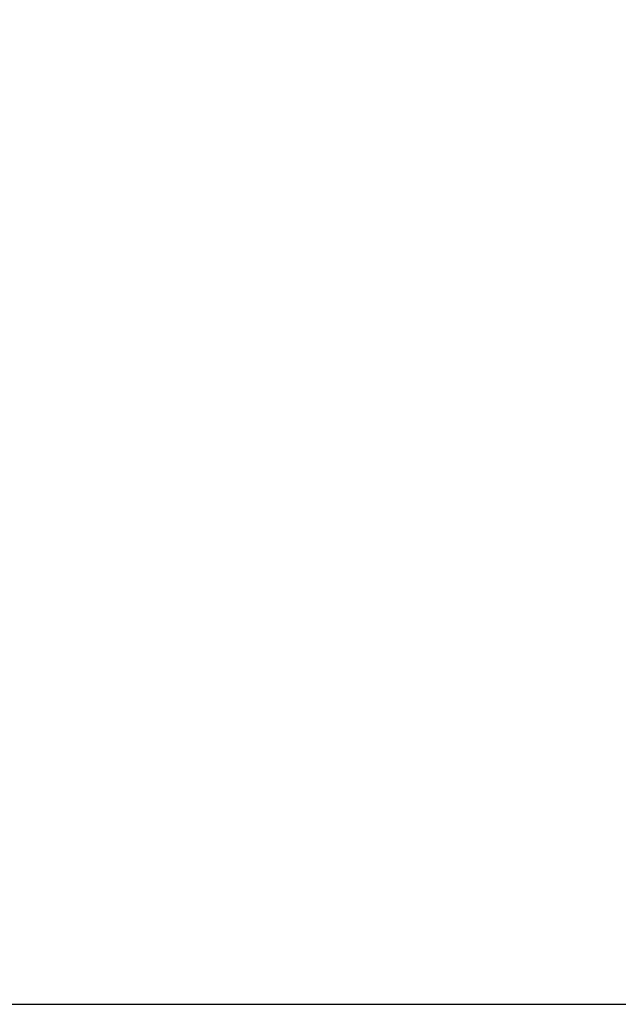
# Model space of a CAD drawing. Header units: millimetres. Extents: x -345 to 345, y -345 to 345.
# Tile 263 of 656: x -229.32 to -225.32, y 0 to 6.58. Entities that reach past the tile are written whole.
import ezdxf

# ---------------------------------------------------------------- set-up
doc = ezdxf.new("R2010")
doc.units = ezdxf.units.MM
doc.header["$MEASUREMENT"] = 0
doc.layers.add('IGES level 10000', color=7, linetype='Continuous', true_color=0x000000)

msp = doc.modelspace()

# ---------------------------------------------------------------- linework, layer by layer
at = {"layer": 'IGES level 10000'}
for p, q in [((-343, 0.0002, 978.7837), (343, 0.0002, 978.7837)), ((-327.3172, 0.0002, 968.7837), (327.3172, 0.0002, 968.7837))]:
    msp.add_line(p, q, dxfattribs=at)
for centre, radius in [((0, 0.0002, 977.1433), 344.9674), ((0, 0.0002, 974.913), 343.7075), ((0, 0.0002, 974.913), 343.7075), ((0, 0.0002, 978.7837), 343), ((0, 0.0002, 978.7837), 343), ((0, 0.0002, 971.8807), 335.6892), ((0, 0.0002, 968.8484), 327.671), ((0, 0.0002, 968.8484), 327.671), ((0, 0.0002, 968.8), 327.497), ((0, 0.0002, 968.7837), 327.3172), ((0, 0.0002, 968.7837), 327.3172)]:
    msp.add_arc(centre, radius, 61.35211, 241.35211, dxfattribs=at)

doc.saveas('drawing.dxf')
